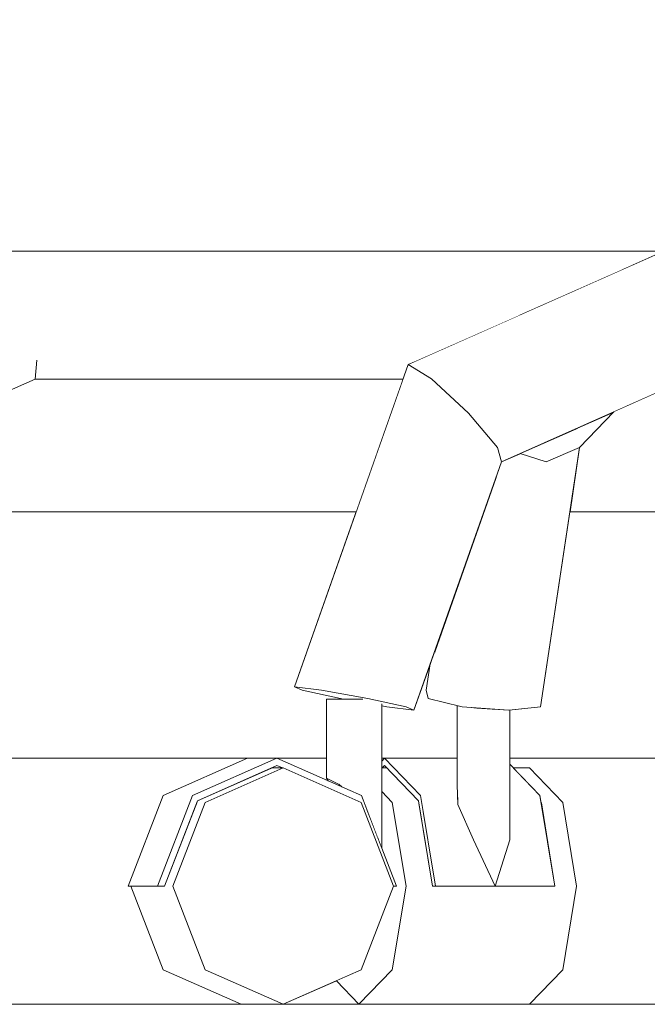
# Model space of a CAD drawing. Header units: millimetres. Extents: x -30280 to 309309, y -17460 to 4378.
# Tile 412 of 656: x 145191 to 145318, y -14922 to -14722. Entities that reach past the tile are written whole.
import ezdxf

# ---------------------------------------------------------------- set-up
doc = ezdxf.new("R2010")
doc.units = ezdxf.units.MM
doc.header["$MEASUREMENT"] = 0
doc.linetypes.add('Wipeout_Contour', pattern=[1000, 0, -1000])
for name, color, linetype, lineweight in [('P1_PLANTA PRIMERA_4_10_ESTR_Fotjats_Pluma_Nº__1', 7, 'Continuous', 5), ('P1_PLANTA PRIMERA_4_12_FAÇ_Façana_Pluma_Nº__1', 7, 'Continuous', 5), ('P1_PLANTA PRIMERA_4_12_FAÇ_Façana_Pluma_Nº__47', 7, 'Continuous', 20), ('P1_PLANTA PRIMERA_4_Nuevo_09_EI_Mobiliari general_Pluma_Nº__1', 7, 'Continuous', 5)]:
    doc.layers.add(name, color=color, linetype=linetype, lineweight=lineweight)
doc.layers.add('P1_PLANTA PRIMERA_4_12_FAÇ_Façana', color=7, linetype='Continuous')
doc.layers.add('P1_PLANTA PRIMERA_4_Nuevo_09_EI_Mobiliari general', color=7, linetype='Continuous')

msp = doc.modelspace()

# ---------------------------------------------------------------- wipeouts: each hides what was drawn before it
at = {"color": 254, "linetype": 'Wipeout_Contour', "lineweight": 0, "ltscale": 1314271.585494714}
msp.add_wipeout([(145265.5, -14861.63), (145264.48, -14861.45), (145264.48, -14872.05), (145279.78, -14872.05), (145279.78, -14861.38), (145273.89, -14859.95), (145273.53, -14858.27), (145274.34, -14852.91), (145271.01, -14862.33)], dxfattribs=at).dxf.layer = 'P1_PLANTA PRIMERA_4_12_FAÇ_Façana'
at = {"color": 254, "linetype": 'Wipeout_Contour', "lineweight": 0, "ltscale": 1605274.49862004}
msp.add_wipeout([(145108.7, -14922.05), (145235.95, -14922.05), (145220.11, -14915.02), (145213.55, -14898.05), (145220.08, -14879.67), (145237.23, -14872.05), (145131.1, -14872.05), (145131.1, -14894.11), (145132.65, -14898.05), (145131.42, -14898.05), (145124.76, -14915.02)], dxfattribs=at).dxf.layer = 'P1_PLANTA PRIMERA_4_12_FAÇ_Façana'
at = {"color": 254, "linetype": 'Wipeout_Contour', "lineweight": 0, "ltscale": 438028.19109}
msp.add_wipeout([(145243.21, -14872.05), (145253.59, -14876.66), (145253.28, -14872.05)], dxfattribs=at).dxf.layer = 'P1_PLANTA PRIMERA_4_12_FAÇ_Façana'
at = {"color": 254, "linetype": 'Wipeout_Contour', "lineweight": 0, "ltscale": 2191047.685883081}
msp.add_wipeout([(145290.5, -14872.05), (145290.5, -14873.29), (145291.24, -14874.05), (145294.51, -14874.05), (145301.26, -14881.08), (145304.05, -14898.05), (145301.26, -14915.02), (145294.51, -14922.05), (145323.86, -14922.05), (145320.68, -14915.02), (145319.36, -14898.05), (145320.68, -14881.08), (145323.86, -14874.05), (145328.56, -14874.05), (145329.46, -14872.05)], dxfattribs=at).dxf.layer = 'P1_PLANTA PRIMERA_4_12_FAÇ_Façana'
at = {"color": 254, "linetype": 'Wipeout_Contour', "lineweight": 0, "ltscale": 438052.412164}
msp.add_wipeout([(145244.49, -14922.05), (145259.87, -14922.05), (145255.28, -14917.26)], dxfattribs=at).dxf.layer = 'P1_PLANTA PRIMERA_4_12_FAÇ_Façana'

# ---------------------------------------------------------------- next in the draw order: wipeouts: each hides what was drawn before it
at = {"color": 254, "linetype": 'Wipeout_Contour', "lineweight": 0, "ltscale": 1605539.957563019}
msp.add_wipeout([(145131.1, -14861.26), (145131.1, -14872.05), (145253.28, -14872.05), (145253.28, -14860.05), (145256.67, -14860.05), (145248.34, -14858.27), (145246.75, -14857.58), (145259.28, -14822.05), (145152.13, -14822.05), (145137.72, -14862.33), (145133.1, -14861.63)], dxfattribs=at).dxf.layer = 'P1_PLANTA PRIMERA_4_12_FAÇ_Façana'
at = {"color": 254, "linetype": 'Wipeout_Contour', "lineweight": 0, "ltscale": 1314687.429741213}
msp.add_wipeout([(145290.5, -14862.31), (145290.5, -14872.05), (145340.69, -14872.05), (145340.69, -14861.73), (145339.43, -14861.63), (145334.15, -14859.95), (145336.83, -14822.05), (145302.7, -14822.05), (145296.76, -14861.63)], dxfattribs=at).dxf.layer = 'P1_PLANTA PRIMERA_4_12_FAÇ_Façana'
at = {"color": 254, "linetype": 'Wipeout_Contour', "lineweight": 0, "ltscale": 584127.73422}
msp.add_wipeout([(145274.34, -14852.91), (145273.53, -14858.27), (145273.89, -14859.95), (145275.4, -14849.9)], dxfattribs=at).dxf.layer = 'P1_PLANTA PRIMERA_4_Nuevo_09_EI_Mobiliari general'
at = {"color": 254, "linetype": 'Wipeout_Contour', "lineweight": 0, "ltscale": 729970.224327}
msp.add_wipeout([(145226.91, -14881.08), (145228.65, -14881.08), (145244.49, -14874.05), (145242.08, -14874.05), (145227.04, -14880.73)], dxfattribs=at).dxf.layer = 'P1_PLANTA PRIMERA_4_Nuevo_09_EI_Mobiliari general'
at = {"color": 254, "linetype": 'Wipeout_Contour', "lineweight": 0, "ltscale": 583936.627922}
msp.add_wipeout([(145213.55, -14898.05), (145220.11, -14915.02), (145228.65, -14915.02), (145222.09, -14898.05)], dxfattribs=at).dxf.layer = 'P1_PLANTA PRIMERA_4_Nuevo_09_EI_Mobiliari general'
at = {"color": 254, "linetype": 'Wipeout_Contour', "lineweight": 0, "ltscale": 584178.133817}
msp.add_wipeout([(145294.51, -14922.05), (145301.26, -14915.02), (145266.62, -14915.02), (145259.87, -14922.05)], dxfattribs=at).dxf.layer = 'P1_PLANTA PRIMERA_4_Nuevo_09_EI_Mobiliari general'

# ---------------------------------------------------------------- next in the draw order: wipeouts: each hides what was drawn before it
at = {"color": 254, "linetype": 'Wipeout_Contour', "lineweight": 0, "ltscale": 3355492.915229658}
msp.add_wipeout([(144607.62, -14822.05), (145125.83, -14822.05), (145136.54, -14792.11), (145189.22, -14769.05), (145380, -14769.05), (145380, -14622.05), (145389.46, -14622.05), (145389.46, -14522.05), (145362.97, -14522.05), (145362.97, -14482.05), (145191.12, -14482.05), (145185.19, -14480.84), (145179.53, -14478.44), (145174.32, -14474.94), (145169.7, -14470.44), (145165.83, -14465.08), (145162.82, -14459.02), (145160.76, -14452.44), (145160.11, -14448.05), (145162.12, -14346.62), (145132.12, -14105.5), (145109.2, -14022.05), (144607.62, -14022.05)], dxfattribs=at).dxf.layer = 'P1_PLANTA PRIMERA_4_12_FAÇ_Façana'
at = {"color": 254, "linetype": 'Wipeout_Contour', "lineweight": 0, "ltscale": 583943.21398}
msp.add_wipeout([(145226.91, -14881.08), (145220.35, -14898.05), (145222.09, -14898.05), (145228.65, -14881.08)], dxfattribs=at).dxf.layer = 'P1_PLANTA PRIMERA_4_Nuevo_09_EI_Mobiliari general'
at = {"color": 254, "linetype": 'Wipeout_Contour', "lineweight": 0, "ltscale": 583986.086184}
msp.add_wipeout([(145220.11, -14915.02), (145235.95, -14922.05), (145244.49, -14922.05), (145228.65, -14915.02)], dxfattribs=at).dxf.layer = 'P1_PLANTA PRIMERA_4_Nuevo_09_EI_Mobiliari general'

# ---------------------------------------------------------------- next in the draw order: wipeouts: each hides what was drawn before it
at = {"color": 254, "linetype": 'Wipeout_Contour', "lineweight": 0, "ltscale": 729796.44573}
msp.add_wipeout([(145152.13, -14822.05), (145259.28, -14822.05), (145268.8, -14795.05), (145194.12, -14795.05), (145155.79, -14811.83)], dxfattribs=at).dxf.layer = 'P1_PLANTA PRIMERA_4_12_FAÇ_Façana'
at = {"color": 254, "linetype": 'Wipeout_Contour', "lineweight": 0, "ltscale": 1022527.380755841}
msp.add_wipeout([(145304.68, -14808.94), (145302.7, -14822.05), (145336.83, -14822.05), (145338.25, -14801.97), (145340.45, -14795.05), (145326.61, -14795.05), (145311.61, -14801.71)], dxfattribs=at).dxf.layer = 'P1_PLANTA PRIMERA_4_12_FAÇ_Façana'
at = {"color": 254, "linetype": 'Wipeout_Contour', "lineweight": 0, "ltscale": 584145.047614}
msp.add_wipeout([(145273.89, -14859.95), (145280.84, -14861.63), (145287.95, -14814.31), (145275.4, -14849.9)], dxfattribs=at).dxf.layer = 'P1_PLANTA PRIMERA_4_Nuevo_09_EI_Mobiliari general'

# ---------------------------------------------------------------- next in the draw order: wipeouts: each hides what was drawn before it
at = {"color": 254, "linetype": 'Wipeout_Contour', "lineweight": 0, "ltscale": 583677.006161}
msp.add_wipeout([(145140.37, -14795), (145147.6, -14801.97), (145193.1, -14782.05), (145190.95, -14772.86)], dxfattribs=at).dxf.layer = 'P1_PLANTA PRIMERA_4_Nuevo_09_EI_Mobiliari general'
at = {"color": 254, "linetype": 'Wipeout_Contour', "lineweight": 0, "ltscale": 876266.82013}
msp.add_wipeout([(145280.84, -14861.63), (145290.31, -14862.33), (145297.9, -14811.83), (145292.6, -14810.15), (145288.83, -14811.83), (145287.95, -14814.31)], dxfattribs=at).dxf.layer = 'P1_PLANTA PRIMERA_4_Nuevo_09_EI_Mobiliari general'

# ---------------------------------------------------------------- next in the draw order: wipeouts: each hides what was drawn before it
at = {"color": 254, "linetype": 'Wipeout_Contour', "lineweight": 0, "ltscale": 584011.635906}
msp.add_wipeout([(145321.79, -14769.05), (145189.22, -14769.05), (145190.95, -14772.86), (145313.21, -14772.86)], dxfattribs=at).dxf.layer = 'P1_PLANTA PRIMERA_4_Nuevo_09_EI_Mobiliari general'
at = {"color": 254, "linetype": 'Wipeout_Contour', "lineweight": 0, "ltscale": 583697.257692}
msp.add_wipeout([(145147.6, -14801.97), (145153.98, -14808.94), (145194.41, -14791.24), (145193.1, -14782.05)], dxfattribs=at).dxf.layer = 'P1_PLANTA PRIMERA_4_Nuevo_09_EI_Mobiliari general'
at = {"color": 254, "linetype": 'Wipeout_Contour', "lineweight": 0, "ltscale": 584211.640218}
msp.add_wipeout([(145290.31, -14862.33), (145296.76, -14861.63), (145304.68, -14808.94), (145297.9, -14811.83)], dxfattribs=at).dxf.layer = 'P1_PLANTA PRIMERA_4_Nuevo_09_EI_Mobiliari general'
at = {"color": 254, "linetype": 'Wipeout_Contour', "lineweight": 0, "ltscale": 730195.564339}
msp.add_wipeout([(145279.78, -14861.38), (145279.78, -14877.37), (145279.87, -14879.5), (145279.95, -14881.44), (145279.95, -14861.42)], dxfattribs=at).dxf.layer = 'P1_PLANTA PRIMERA_4_Nuevo_09_EI_Mobiliari general'

# ---------------------------------------------------------------- next in the draw order: linework, layer by layer
at = {"layer": 'P1_PLANTA PRIMERA_4_12_FAÇ_Façana_Pluma_Nº__1', "color": 7, "linetype": 'Continuous', "lineweight": 5}
msp.add_line((145336.83, -14822.05), (145302.7, -14822.05), dxfattribs=at)

# ---------------------------------------------------------------- next in the draw order: wipeouts: each hides what was drawn before it
at = {"color": 254, "linetype": 'Wipeout_Contour', "lineweight": 0, "ltscale": 583989.094378}
msp.add_wipeout([(145190.95, -14772.86), (145193.1, -14782.05), (145292.5, -14782.05), (145313.21, -14772.86)], dxfattribs=at).dxf.layer = 'P1_PLANTA PRIMERA_4_Nuevo_09_EI_Mobiliari general'
at = {"color": 254, "linetype": 'Wipeout_Contour', "lineweight": 0, "ltscale": 583708.796146}
msp.add_wipeout([(145153.98, -14808.94), (145155.79, -14811.83), (145194.12, -14795.05), (145194.41, -14791.24)], dxfattribs=at).dxf.layer = 'P1_PLANTA PRIMERA_4_Nuevo_09_EI_Mobiliari general'
at = {"color": 254, "linetype": 'Wipeout_Contour', "lineweight": 0, "ltscale": 438153.373928}
msp.add_wipeout([(145292.6, -14810.15), (145297.9, -14811.83), (145304.63, -14804.81)], dxfattribs=at).dxf.layer = 'P1_PLANTA PRIMERA_4_Nuevo_09_EI_Mobiliari general'
at = {"color": 254, "linetype": 'Wipeout_Contour', "lineweight": 0, "ltscale": 584164.217872}
msp.add_wipeout([(145280.84, -14861.63), (145279.95, -14881.44), (145283.16, -14888.65), (145283.16, -14861.8)], dxfattribs=at).dxf.layer = 'P1_PLANTA PRIMERA_4_Nuevo_09_EI_Mobiliari general'

# ---------------------------------------------------------------- next in the draw order: wipeouts: each hides what was drawn before it
at = {"color": 254, "linetype": 'Wipeout_Contour', "lineweight": 0, "ltscale": 583955.099521}
msp.add_wipeout([(145193.1, -14782.05), (145194.41, -14791.24), (145271.79, -14791.24), (145292.5, -14782.05)], dxfattribs=at).dxf.layer = 'P1_PLANTA PRIMERA_4_Nuevo_09_EI_Mobiliari general'
at = {"color": 254, "linetype": 'Wipeout_Contour', "lineweight": 0, "ltscale": 584228.728567}
msp.add_wipeout([(145304.63, -14804.81), (145297.9, -14811.83), (145304.68, -14808.94), (145311.61, -14801.71)], dxfattribs=at).dxf.layer = 'P1_PLANTA PRIMERA_4_Nuevo_09_EI_Mobiliari general'
at = {"color": 254, "linetype": 'Wipeout_Contour', "lineweight": 0, "ltscale": 584180.436044}
msp.add_wipeout([(145283.16, -14888.65), (145287.53, -14898.05), (145287.53, -14862.12), (145283.16, -14861.8)], dxfattribs=at).dxf.layer = 'P1_PLANTA PRIMERA_4_Nuevo_09_EI_Mobiliari general'

# ---------------------------------------------------------------- next in the draw order: wipeouts: each hides what was drawn before it
at = {"color": 254, "linetype": 'Wipeout_Contour', "lineweight": 0, "ltscale": 729955.507673}
msp.add_wipeout([(145194.41, -14791.24), (145194.12, -14795.05), (145268.8, -14795.05), (145269.84, -14792.11), (145271.79, -14791.24)], dxfattribs=at).dxf.layer = 'P1_PLANTA PRIMERA_4_Nuevo_09_EI_Mobiliari general'
at = {"color": 254, "linetype": 'Wipeout_Contour', "lineweight": 0, "ltscale": 584195.105762}
msp.add_wipeout([(145287.53, -14862.12), (145287.53, -14898.05), (145290.5, -14888.65), (145290.5, -14862.31)], dxfattribs=at).dxf.layer = 'P1_PLANTA PRIMERA_4_Nuevo_09_EI_Mobiliari general'

# ---------------------------------------------------------------- next in the draw order: linework, layer by layer
at = {"layer": 'P1_PLANTA PRIMERA_4_12_FAÇ_Façana_Pluma_Nº__47', "color": 7, "linetype": 'Continuous', "lineweight": 20}
msp.add_line((145329.46, -14872.05), (145290.5, -14872.05), dxfattribs=at)
at = {"layer": 'P1_PLANTA PRIMERA_4_Nuevo_09_EI_Mobiliari general_Pluma_Nº__1', "color": 7, "linetype": 'Continuous', "lineweight": 5}
for p, q in [((145194.41, -14791.24), (145194.12, -14795.05)), ((145155.79, -14811.83), (145194.12, -14795.05)), ((145290.31, -14862.33), (145296.76, -14861.63))]:
    msp.add_line(p, q, dxfattribs=at)

# ---------------------------------------------------------------- next in the draw order: wipeouts: each hides what was drawn before it
at = {"color": 254, "linetype": 'Wipeout_Contour', "lineweight": 0, "ltscale": 584061.911501}
msp.add_wipeout([(145246.75, -14857.58), (145252.27, -14858.27), (145274.58, -14795), (145269.84, -14792.11)], dxfattribs=at).dxf.layer = 'P1_PLANTA PRIMERA_4_Nuevo_09_EI_Mobiliari general'
at = {"color": 254, "linetype": 'Wipeout_Contour', "lineweight": 0, "ltscale": 584192.214476}
msp.add_wipeout([(145301.26, -14915.02), (145304.05, -14898.05), (145269.42, -14898.05), (145266.62, -14915.02)], dxfattribs=at).dxf.layer = 'P1_PLANTA PRIMERA_4_Nuevo_09_EI_Mobiliari general'

# ---------------------------------------------------------------- next in the draw order: linework, layer by layer
at = {"layer": 'P1_PLANTA PRIMERA_4_Nuevo_09_EI_Mobiliari general_Pluma_Nº__1', "color": 7, "linetype": 'Continuous', "lineweight": 5}
msp.add_line((145294.51, -14922.05), (145301.26, -14915.02), dxfattribs=at)

# ---------------------------------------------------------------- next in the draw order: wipeouts: each hides what was drawn before it
at = {"color": 254, "linetype": 'Wipeout_Contour', "lineweight": 0, "ltscale": 584090.154777}
msp.add_wipeout([(145252.27, -14858.27), (145261.66, -14859.95), (145282.11, -14801.97), (145274.58, -14795)], dxfattribs=at).dxf.layer = 'P1_PLANTA PRIMERA_4_Nuevo_09_EI_Mobiliari general'
at = {"color": 254, "linetype": 'Wipeout_Contour', "lineweight": 0, "ltscale": 584127.171372}
msp.add_wipeout([(145266.62, -14881.08), (145269.42, -14898.05), (145274.81, -14898.05), (145272.06, -14881.33)], dxfattribs=at).dxf.layer = 'P1_PLANTA PRIMERA_4_Nuevo_09_EI_Mobiliari general'
at = {"color": 254, "linetype": 'Wipeout_Contour', "lineweight": 0, "ltscale": 584245.448401}
msp.add_wipeout([(145301.26, -14881.08), (145296.86, -14881.08), (145299.65, -14898.05), (145304.05, -14898.05)], dxfattribs=at).dxf.layer = 'P1_PLANTA PRIMERA_4_Nuevo_09_EI_Mobiliari general'

# ---------------------------------------------------------------- next in the draw order: linework, layer by layer
at = {"layer": 'P1_PLANTA PRIMERA_4_12_FAÇ_Façana_Pluma_Nº__1', "color": 7, "linetype": 'Continuous', "lineweight": 5}
msp.add_line((145259.28, -14822.05), (145152.13, -14822.05), dxfattribs=at)
at = {"layer": 'P1_PLANTA PRIMERA_4_Nuevo_09_EI_Mobiliari general_Pluma_Nº__1', "color": 7, "linetype": 'Continuous', "lineweight": 5}
for p, q in [((145194.12, -14795.05), (145268.8, -14795.05)), ((145301.26, -14915.02), (145304.05, -14898.05))]:
    msp.add_line(p, q, dxfattribs=at)

# ---------------------------------------------------------------- next in the draw order: wipeouts: each hides what was drawn before it
at = {"color": 254, "linetype": 'Wipeout_Contour', "lineweight": 0, "ltscale": 584190.725189}
msp.add_wipeout([(145269.84, -14792.11), (145274.58, -14795), (145324.46, -14772.86), (145321.79, -14769.05)], dxfattribs=at).dxf.layer = 'P1_PLANTA PRIMERA_4_Nuevo_09_EI_Mobiliari general'
at = {"color": 254, "linetype": 'Wipeout_Contour', "lineweight": 0, "ltscale": 584122.322185}
msp.add_wipeout([(145261.66, -14859.95), (145269.42, -14861.63), (145288.01, -14808.94), (145282.11, -14801.97)], dxfattribs=at).dxf.layer = 'P1_PLANTA PRIMERA_4_Nuevo_09_EI_Mobiliari general'
at = {"color": 254, "linetype": 'Wipeout_Contour', "lineweight": 0, "ltscale": 730133.666842}
msp.add_wipeout([(145265.55, -14874.05), (145264.48, -14874.05), (145264.48, -14878.85), (145266.62, -14881.08), (145272.02, -14881.08)], dxfattribs=at).dxf.layer = 'P1_PLANTA PRIMERA_4_Nuevo_09_EI_Mobiliari general'
at = {"color": 254, "linetype": 'Wipeout_Contour', "lineweight": 0, "ltscale": 730279.340583}
msp.add_wipeout([(145291.24, -14874.05), (145296.62, -14879.67), (145296.86, -14881.08), (145301.26, -14881.08), (145294.51, -14874.05)], dxfattribs=at).dxf.layer = 'P1_PLANTA PRIMERA_4_Nuevo_09_EI_Mobiliari general'

# ---------------------------------------------------------------- next in the draw order: linework, layer by layer
at = {"layer": 'P1_PLANTA PRIMERA_4_Nuevo_09_EI_Mobiliari general_Pluma_Nº__1', "color": 7, "linetype": 'Continuous', "lineweight": 5}
for p, q in [((145189.22, -14769.05), (145321.79, -14769.05)), ((145304.05, -14898.05), (145301.26, -14881.08))]:
    msp.add_line(p, q, dxfattribs=at)

# ---------------------------------------------------------------- next in the draw order: wipeouts: each hides what was drawn before it
at = {"color": 254, "linetype": 'Wipeout_Contour', "lineweight": 0, "ltscale": 584210.351312}
msp.add_wipeout([(145274.58, -14795), (145282.11, -14801.97), (145326.98, -14782.05), (145324.46, -14772.86)], dxfattribs=at).dxf.layer = 'P1_PLANTA PRIMERA_4_Nuevo_09_EI_Mobiliari general'
at = {"color": 254, "linetype": 'Wipeout_Contour', "lineweight": 0, "ltscale": 584139.577451}
msp.add_wipeout([(145269.42, -14861.63), (145271.01, -14862.33), (145288.83, -14811.83), (145288.01, -14808.94)], dxfattribs=at).dxf.layer = 'P1_PLANTA PRIMERA_4_Nuevo_09_EI_Mobiliari general'
at = {"color": 254, "linetype": 'Wipeout_Contour', "lineweight": 0, "ltscale": 1314234.717074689}
msp.add_wipeout([(145255.28, -14917.26), (145259.87, -14922.05), (145266.62, -14915.02), (145269.42, -14898.05), (145266.62, -14881.08), (145264.48, -14878.85), (145264.48, -14890.32), (145267.47, -14898.05), (145260.33, -14915.02)], dxfattribs=at).dxf.layer = 'P1_PLANTA PRIMERA_4_Nuevo_09_EI_Mobiliari general'
at = {"color": 254, "linetype": 'Wipeout_Contour', "lineweight": 0, "ltscale": 1022283.123611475}
msp.add_wipeout([(145279.89, -14879.67), (145272.38, -14879.67), (145275.41, -14898.05), (145287.53, -14898.05), (145283.16, -14888.65), (145279.95, -14881.44), (145279.89, -14880.04)], dxfattribs=at).dxf.layer = 'P1_PLANTA PRIMERA_4_Nuevo_09_EI_Mobiliari general'

# ---------------------------------------------------------------- next in the draw order: linework, layer by layer
at = {"layer": 'P1_PLANTA PRIMERA_4_Nuevo_09_EI_Mobiliari general_Pluma_Nº__1', "color": 7, "linetype": 'Continuous', "lineweight": 5}
for p, q in [((145269.84, -14792.11), (145274.58, -14795)), ((145273.53, -14858.27), (145274.34, -14852.91)), ((145273.53, -14858.27), (145273.89, -14859.95)), ((145273.89, -14859.95), (145280.84, -14861.63)), ((145280.84, -14861.63), (145290.31, -14862.33)), ((145279.95, -14881.44), (145283.16, -14888.65))]:
    msp.add_line(p, q, dxfattribs=at)

# ---------------------------------------------------------------- next in the draw order: wipeouts: each hides what was drawn before it
at = {"color": 254, "linetype": 'Wipeout_Contour', "lineweight": 0, "ltscale": 584230.360309}
msp.add_wipeout([(145282.11, -14801.97), (145288.01, -14808.94), (145327.87, -14791.24), (145326.98, -14782.05)], dxfattribs=at).dxf.layer = 'P1_PLANTA PRIMERA_4_Nuevo_09_EI_Mobiliari general'
at = {"color": 254, "linetype": 'Wipeout_Contour', "lineweight": 0, "ltscale": 1606198.815637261}
msp.add_wipeout([(145252.27, -14858.27), (145246.75, -14857.58), (145248.34, -14858.27), (145256.11, -14859.95), (145260.63, -14860.05), (145263.75, -14860.73), (145264.48, -14861.45), (145265.5, -14861.63), (145271.01, -14862.33), (145269.42, -14861.63), (145261.66, -14859.95)], dxfattribs=at).dxf.layer = 'P1_PLANTA PRIMERA_4_Nuevo_09_EI_Mobiliari general'
at = {"color": 254, "linetype": 'Wipeout_Contour', "lineweight": 0, "ltscale": 730174.303619}
msp.add_wipeout([(145265.07, -14872.05), (145272.38, -14879.67), (145279.89, -14879.67), (145279.78, -14877.37), (145279.78, -14872.05)], dxfattribs=at).dxf.layer = 'P1_PLANTA PRIMERA_4_Nuevo_09_EI_Mobiliari general'
at = {"color": 254, "linetype": 'Wipeout_Contour', "lineweight": 0, "ltscale": 730269.419222}
msp.add_wipeout([(145287.53, -14898.05), (145299.65, -14898.05), (145296.62, -14879.67), (145290.5, -14879.67), (145290.5, -14888.65)], dxfattribs=at).dxf.layer = 'P1_PLANTA PRIMERA_4_Nuevo_09_EI_Mobiliari general'

# ---------------------------------------------------------------- next in the draw order: linework, layer by layer
at = {"layer": 'P1_PLANTA PRIMERA_4_Nuevo_09_EI_Mobiliari general_Pluma_Nº__1', "color": 7, "linetype": 'Continuous', "lineweight": 5}
for p, q in [((145246.75, -14857.58), (145269.84, -14792.11)), ((145274.58, -14795), (145282.11, -14801.97)), ((145248.34, -14858.27), (145246.75, -14857.58)), ((145246.75, -14857.58), (145252.27, -14858.27)), ((145271.01, -14862.33), (145265.5, -14861.63)), ((145269.42, -14861.63), (145271.01, -14862.33)), ((145279.78, -14877.37), (145279.78, -14861.38)), ((145279.78, -14877.37), (145279.87, -14879.5)), ((145279.87, -14879.5), (145279.95, -14881.44)), ((145283.16, -14888.65), (145287.53, -14898.05)), ((145287.53, -14898.05), (145290.5, -14888.65))]:
    msp.add_line(p, q, dxfattribs=at)

# ---------------------------------------------------------------- next in the draw order: wipeouts: each hides what was drawn before it
at = {"color": 254, "linetype": 'Wipeout_Contour', "lineweight": 0, "ltscale": 584239.112581}
msp.add_wipeout([(145288.01, -14808.94), (145288.83, -14811.83), (145326.61, -14795.05), (145327.87, -14791.24)], dxfattribs=at).dxf.layer = 'P1_PLANTA PRIMERA_4_Nuevo_09_EI_Mobiliari general'
at = {"color": 254, "linetype": 'Wipeout_Contour', "lineweight": 0, "ltscale": 584054.178057}
msp.add_wipeout([(145253.28, -14876.14), (145255.83, -14877.37), (145255.83, -14860.05), (145253.28, -14860.05)], dxfattribs=at).dxf.layer = 'P1_PLANTA PRIMERA_4_Nuevo_09_EI_Mobiliari general'
at = {"color": 254, "linetype": 'Wipeout_Contour', "lineweight": 0, "ltscale": 876173.795898}
msp.add_wipeout([(145264.48, -14872.67), (145264.48, -14874.05), (145271.96, -14880.73), (145274.81, -14898.05), (145272.38, -14879.67), (145265.07, -14872.05)], dxfattribs=at).dxf.layer = 'P1_PLANTA PRIMERA_4_Nuevo_09_EI_Mobiliari general'
at = {"color": 254, "linetype": 'Wipeout_Contour', "lineweight": 0, "ltscale": 438157.349049}
msp.add_wipeout([(145290.5, -14879.67), (145296.62, -14879.67), (145290.5, -14873.29)], dxfattribs=at).dxf.layer = 'P1_PLANTA PRIMERA_4_Nuevo_09_EI_Mobiliari general'

# ---------------------------------------------------------------- next in the draw order: linework, layer by layer
at = {"layer": 'P1_PLANTA PRIMERA_4_Nuevo_09_EI_Mobiliari general_Pluma_Nº__1', "color": 7, "linetype": 'Continuous', "lineweight": 5}
for p, q in [((145269.84, -14792.11), (145321.79, -14769.05)), ((145288.83, -14811.83), (145326.61, -14795.05)), ((145282.11, -14801.97), (145288.01, -14808.94)), ((145304.67, -14808.94), (145311.61, -14801.71)), ((145288.01, -14808.94), (145288.83, -14811.83)), ((145296.76, -14861.63), (145304.67, -14808.94)), ((145297.9, -14811.83), (145304.67, -14808.94)), ((145271.01, -14862.33), (145288.83, -14811.83)), ((145292.6, -14810.15), (145297.9, -14811.83)), ((145290.5, -14888.65), (145290.5, -14862.31)), ((145296.62, -14879.67), (145290.5, -14873.29)), ((145294.51, -14874.05), (145291.24, -14874.05)), ((145301.26, -14881.08), (145294.51, -14874.05)), ((145275.41, -14898.05), (145272.38, -14879.67)), ((145299.65, -14898.05), (145296.62, -14879.67)), ((145271.96, -14880.73), (145274.81, -14898.05)), ((145274.81, -14898.05), (145275.41, -14898.05)), ((145299.65, -14898.05), (145275.41, -14898.05))]:
    msp.add_line(p, q, dxfattribs=at)

# ---------------------------------------------------------------- next in the draw order: wipeouts: each hides what was drawn before it
at = {"color": 254, "linetype": 'Wipeout_Contour', "lineweight": 0, "ltscale": 584068.211721}
msp.add_wipeout([(145260.16, -14860.05), (145255.83, -14860.05), (145255.83, -14877.37), (145260.16, -14879.58)], dxfattribs=at).dxf.layer = 'P1_PLANTA PRIMERA_4_Nuevo_09_EI_Mobiliari general'

# ---------------------------------------------------------------- next in the draw order: linework, layer by layer
at = {"layer": 'P1_PLANTA PRIMERA_4_Nuevo_09_EI_Mobiliari general_Pluma_Nº__1', "color": 7, "linetype": 'Continuous', "lineweight": 5}
for p, q in [((145256.11, -14859.95), (145248.34, -14858.27)), ((145256.67, -14860.05), (145256.11, -14859.95)), ((145253.28, -14860.05), (145255.83, -14860.05))]:
    msp.add_line(p, q, dxfattribs=at)

# ---------------------------------------------------------------- next in the draw order: wipeouts: each hides what was drawn before it
at = {"color": 254, "linetype": 'Wipeout_Contour', "lineweight": 0, "ltscale": 584085.473792}
msp.add_wipeout([(145260.16, -14879.58), (145263.75, -14888.42), (145263.75, -14860.73), (145260.63, -14860.05)], dxfattribs=at).dxf.layer = 'P1_PLANTA PRIMERA_4_Nuevo_09_EI_Mobiliari general'

# ---------------------------------------------------------------- next in the draw order: linework, layer by layer
at = {"layer": 'P1_PLANTA PRIMERA_4_Nuevo_09_EI_Mobiliari general_Pluma_Nº__1', "color": 7, "linetype": 'Continuous', "lineweight": 5}
for p, q in [((145252.27, -14858.27), (145261.66, -14859.95)), ((145255.83, -14860.05), (145260.16, -14860.05)), ((145260.16, -14860.05), (145260.63, -14860.05))]:
    msp.add_line(p, q, dxfattribs=at)

# ---------------------------------------------------------------- next in the draw order: wipeouts: each hides what was drawn before it
at = {"color": 254, "linetype": 'Wipeout_Contour', "lineweight": 0, "ltscale": 438072.597918}
msp.add_wipeout([(145264.48, -14861.05), (145263.75, -14888.42), (145264.48, -14890.32)], dxfattribs=at).dxf.layer = 'P1_PLANTA PRIMERA_4_Nuevo_09_EI_Mobiliari general'

# ---------------------------------------------------------------- next in the draw order: linework, layer by layer
at = {"layer": 'P1_PLANTA PRIMERA_4_Nuevo_09_EI_Mobiliari general_Pluma_Nº__1', "color": 7, "linetype": 'Continuous', "lineweight": 5}
for p, q in [((145261.66, -14859.95), (145269.42, -14861.63)), ((145265.5, -14861.63), (145264.48, -14861.45))]:
    msp.add_line(p, q, dxfattribs=at)

# ---------------------------------------------------------------- next in the draw order: wipeouts: each hides what was drawn before it
at = {"color": 254, "linetype": 'Wipeout_Contour', "lineweight": 0, "ltscale": 1168052.438366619}
msp.add_wipeout([(145222.09, -14898.05), (145228.65, -14915.02), (145244.49, -14922.05), (145260.33, -14915.02), (145266.88, -14898.05), (145260.33, -14881.08), (145244.49, -14874.05), (145228.65, -14881.08)], dxfattribs=at).dxf.layer = 'P1_PLANTA PRIMERA_4_Nuevo_09_EI_Mobiliari general'

# ---------------------------------------------------------------- next in the draw order: linework, layer by layer
at = {"layer": 'P1_PLANTA PRIMERA_4_10_ESTR_Fotjats_Pluma_Nº__1', "color": 7, "linetype": 'Continuous', "lineweight": 5}
msp.add_line((146145.12, -14922.05), (140422.32, -14922.05), dxfattribs=at)
at = {"layer": 'P1_PLANTA PRIMERA_4_Nuevo_09_EI_Mobiliari general_Pluma_Nº__1', "color": 7, "linetype": 'Continuous', "lineweight": 5}
for p, q in [((145220.11, -14915.02), (145235.95, -14922.05)), ((145228.65, -14915.02), (145244.49, -14922.05)), ((145244.49, -14922.05), (145260.33, -14915.02)), ((145259.87, -14922.05), (145266.62, -14915.02)), ((145255.28, -14917.26), (145259.87, -14922.05))]:
    msp.add_line(p, q, dxfattribs=at)

# ---------------------------------------------------------------- next in the draw order: wipeouts: each hides what was drawn before it
at = {"color": 254, "linetype": 'Wipeout_Contour', "lineweight": 0, "ltscale": 583966.041582}
msp.add_wipeout([(145237.23, -14872.05), (145220.08, -14879.67), (145226.05, -14879.67), (145243.21, -14872.05)], dxfattribs=at).dxf.layer = 'P1_PLANTA PRIMERA_4_Nuevo_09_EI_Mobiliari general'

# ---------------------------------------------------------------- next in the draw order: wipeouts: each hides what was drawn before it
at = {"color": 254, "linetype": 'Wipeout_Contour', "lineweight": 0, "ltscale": 583923.073591}
msp.add_wipeout([(145220.08, -14879.67), (145212.97, -14898.05), (145218.95, -14898.05), (145226.05, -14879.67)], dxfattribs=at).dxf.layer = 'P1_PLANTA PRIMERA_4_Nuevo_09_EI_Mobiliari general'

# ---------------------------------------------------------------- next in the draw order: wipeouts: each hides what was drawn before it
at = {"color": 254, "linetype": 'Wipeout_Contour', "lineweight": 0, "ltscale": 1460017.016453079}
msp.add_wipeout([(145226.05, -14879.67), (145218.95, -14898.05), (145220.35, -14898.05), (145227.04, -14880.73), (145243.21, -14873.55), (145244.34, -14874.05), (145260.33, -14881.08), (145266.88, -14898.05), (145260.36, -14879.67), (145243.21, -14872.05)], dxfattribs=at).dxf.layer = 'P1_PLANTA PRIMERA_4_Nuevo_09_EI_Mobiliari general'

# ---------------------------------------------------------------- next in the draw order: linework, layer by layer
at = {"layer": 'P1_PLANTA PRIMERA_4_12_FAÇ_Façana_Pluma_Nº__47', "color": 7, "linetype": 'Continuous', "lineweight": 20}
for p, q in [((145237.23, -14872.05), (145131.1, -14872.05)), ((145253.28, -14872.05), (145243.21, -14872.05)), ((145265.07, -14872.05), (145264.48, -14872.05))]:
    msp.add_line(p, q, dxfattribs=at)
at = {"layer": 'P1_PLANTA PRIMERA_4_Nuevo_09_EI_Mobiliari general_Pluma_Nº__1', "color": 7, "linetype": 'Continuous', "lineweight": 5}
for p, q in [((145253.28, -14876.14), (145253.28, -14860.05)), ((145264.48, -14890.32), (145264.48, -14861.05)), ((145237.23, -14872.05), (145220.08, -14879.67)), ((145243.21, -14872.05), (145226.05, -14879.67)), ((145227.04, -14880.73), (145243.21, -14873.55)), ((145237.23, -14872.05), (145243.21, -14872.05)), ((145260.36, -14879.67), (145243.21, -14872.05)), ((145243.21, -14873.55), (145244.34, -14874.05)), ((145265.07, -14872.05), (145264.48, -14872.67)), ((145264.59, -14874.05), (145265.07, -14873.55)), ((145272.38, -14879.67), (145265.07, -14872.05)), ((145279.78, -14872.05), (145265.07, -14872.05)), ((145265.07, -14873.55), (145271.96, -14880.73)), ((145244.49, -14874.05), (145228.65, -14881.08)), ((145242.08, -14874.05), (145244.49, -14874.05)), ((145260.33, -14881.08), (145244.49, -14874.05)), ((145265.55, -14874.05), (145264.48, -14874.05)), ((145253.59, -14876.66), (145253.28, -14876.14)), ((145253.28, -14876.14), (145255.83, -14877.37)), ((145255.83, -14877.37), (145256.4, -14877.91)), ((145220.08, -14879.67), (145212.97, -14898.05)), ((145226.05, -14879.67), (145218.95, -14898.05)), ((145267.47, -14898.05), (145260.36, -14879.67)), ((145266.62, -14881.08), (145264.48, -14878.85)), ((145220.35, -14898.05), (145227.04, -14880.73)), ((145228.65, -14881.08), (145222.09, -14898.05)), ((145266.88, -14898.05), (145260.33, -14881.08)), ((145269.42, -14898.05), (145266.62, -14881.08)), ((145212.97, -14898.05), (145218.95, -14898.05)), ((145213.55, -14898.05), (145220.11, -14915.02)), ((145218.95, -14898.05), (145220.35, -14898.05)), ((145222.09, -14898.05), (145228.65, -14915.02)), ((145260.33, -14915.02), (145266.88, -14898.05)), ((145266.62, -14915.02), (145269.42, -14898.05)), ((145266.88, -14898.05), (145267.47, -14898.05))]:
    msp.add_line(p, q, dxfattribs=at)

doc.saveas('drawing.dxf')
